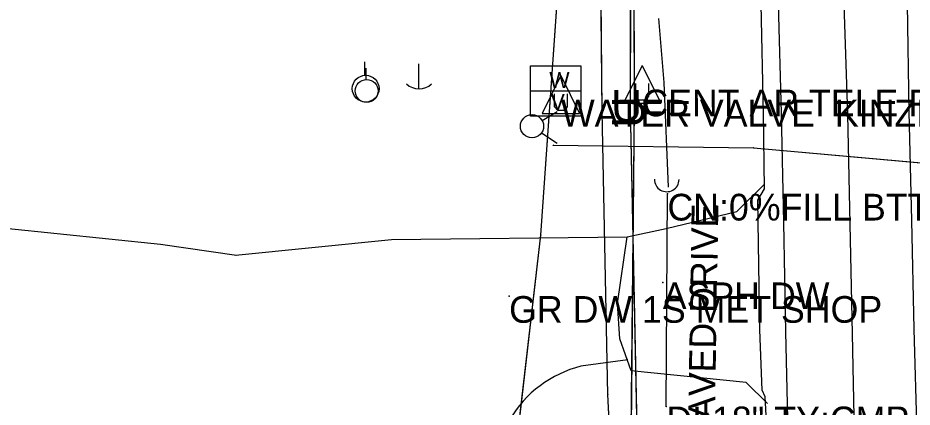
# Model space of a CAD drawing. Extents: x 954793 to 988390, y 1867850 to 1924428.
# Drawn here: x 958083.6 to 958250.9, y 1917595.8 to 1917668.7 of the extents above; entities that cross this region are included whole.
import ezdxf

# ---------------------------------------------------------------- set-up
doc = ezdxf.new("R2010")
doc.units = 0
for name, color, linetype in [('Default', 7, 'Continuous'), ('S_CROSS_DRAIN', 7, 'Continuous'), ('S_DRG_PT_SYM', 7, 'Continuous'), ('S_DRIVEWAY', 7, 'Continuous'), ('S_DRIVEWAY_ANNOT', 7, 'Continuous'), ('S_EDGE_PAVEMENT', 7, 'Continuous'), ('S_FIBER_OPTIC_CABLE', 7, 'Continuous'), ('S_GAS_UTILITIES', 7, 'Continuous'), ('S_MSC_PT_SYM', 7, 'Continuous'), ('S_PAVEMENT_CROWN', 7, 'Continuous'), ('S_SHOULDER', 7, 'Continuous'), ('S_SIDE_DRAIN', 7, 'Continuous'), ('S_SIDE_DRAIN_ANNOT', 7, 'Continuous'), ('S_STREAM', 7, 'Continuous'), ('S_SURVEY_TEXT_ANNOT', 7, 'Continuous'), ('S_UNDERGROUND_CABLE', 7, 'Continuous'), ('S_UTILITY_POLE', 7, 'Continuous'), ('S_UTILITY_POLE_ANNOT', 7, 'Continuous'), ('S_UTL_PT_SYM', 7, 'Continuous'), ('S_WATER_UTILITIES', 7, 'Continuous')]:
    doc.layers.add(name, color=color, linetype=linetype)

msp = doc.modelspace()

# ---------------------------------------------------------------- linework, layer by layer
at = {"layer": 'S_CROSS_DRAIN'}
msp.add_arc((958205.02, 1917638.42), 2.3, 179.1664, 359.4956, dxfattribs=at)
at = {"layer": 'S_DRG_PT_SYM'}
for points in [[(958205.14, 1917635.73), (958205.09, 1917635.73), (958205.14, 1917635.73), (958205.14, 1917635.68), (958205.14, 1917635.73), (958205.19, 1917635.73), (958205.14, 1917635.73), (958205.14, 1917635.78)], [(958205.14, 1917635.73), (958205.09, 1917635.73), (958205.14, 1917635.73), (958205.14, 1917635.68), (958205.14, 1917635.73), (958205.19, 1917635.73), (958205.14, 1917635.73), (958205.14, 1917635.78)], [(958204.93, 1917595.89), (958204.88, 1917595.89), (958204.93, 1917595.89), (958204.93, 1917595.84), (958204.93, 1917595.89), (958204.98, 1917595.89), (958204.93, 1917595.89), (958204.93, 1917595.94)], [(958204.93, 1917595.89), (958204.88, 1917595.89), (958204.93, 1917595.89), (958204.93, 1917595.84), (958204.93, 1917595.89), (958204.98, 1917595.89), (958204.93, 1917595.89), (958204.93, 1917595.94)]]:
    msp.add_lwpolyline(points, close=True, dxfattribs=at)
for points in [[(958205.14, 1917635.73), (958205.14, 1917635.78), (958205.14, 1917635.73), (958205.09, 1917635.73), (958205.14, 1917635.73), (958205.14, 1917635.68), (958205.14, 1917635.73), (958205.19, 1917635.73)], [(958204.93, 1917595.89), (958204.93, 1917595.94), (958204.93, 1917595.89), (958204.88, 1917595.89), (958204.93, 1917595.89), (958204.93, 1917595.84), (958204.93, 1917595.89), (958204.98, 1917595.89)]]:
    msp.add_lwpolyline(points, dxfattribs=at)
at = {"layer": 'S_DRIVEWAY'}
for points in [[(958223.9, 1917596.46), (958219.85, 1917600.4), (958198.36, 1917602.56), (958196.23, 1917608.55), (958195.81, 1917615.17), (958197.63, 1917627.67), (958204.93, 1917629.26), (958218.1, 1917632.39), (958223.26, 1917637.5)], [(958061.83, 1917631.31), (958110.22, 1917626.27), (958124.48, 1917624.25)], [(958124.29, 1917624.25), (958153.46, 1917627.17), (958197.58, 1917627.66)], [(958197.72, 1917604.66), (958188.94, 1917603.43)]]:
    msp.add_lwpolyline(points, dxfattribs=at)
msp.add_ellipse((958194.28, 1917582.19), major_axis=(-6.73, 20.84), ratio=0.987109, start_param=6.215931, end_param=7.794189, dxfattribs=at)
at = {"layer": 'S_EDGE_PAVEMENT'}
for points in [[(958230.25, 1917493.53), (958229.73, 1917515.08), (958229.21, 1917536.62), (958228.67, 1917554.36), (958228.13, 1917572.09), (958227.73, 1917591), (958227.33, 1917609.91), (958226.9, 1917630.37), (958226.47, 1917650.82), (958225.91, 1917671.3), (958225.35, 1917691.77), (958225.04, 1917704.76), (958224.72, 1917717.76), (958224.21, 1917739.24), (958223.69, 1917760.72), (958223.13, 1917780.94), (958222.57, 1917801.16), (958222.01, 1917820.33), (958221.44, 1917839.51), (958220.83, 1917859.67), (958220.21, 1917879.84), (958219.2, 1917900.57), (958218.18, 1917921.3)], [(958254.15, 1917494.46), (958253.63, 1917515.53), (958253.1, 1917536.59), (958252.75, 1917553.72), (958252.4, 1917570.85), (958251.87, 1917590.63), (958251.34, 1917610.41), (958250.86, 1917630.76), (958250.38, 1917651.11), (958250.1, 1917671.33), (958249.81, 1917691.54), (958249.38, 1917705.02), (958248.94, 1917718.49), (958248.42, 1917739.3), (958247.9, 1917760.12), (958247.46, 1917780.68), (958247.02, 1917801.24), (958246.43, 1917820.7), (958245.85, 1917840.15), (958245.15, 1917860.4), (958244.46, 1917880.66), (958243.41, 1917901.44), (958242.35, 1917922.21)]]:
    msp.add_lwpolyline(points, dxfattribs=at)
at = {"layer": 'S_FIBER_OPTIC_CABLE'}
for p, q in [((958198.97, 1917651.75), (958198.79, 1917738.67)), ((958198.38, 1917591.47), (958198.97, 1917651.75))]:
    msp.add_line(p, q, dxfattribs=at)
msp.add_lwpolyline([(958205.94, 1917480.71), (958203.38, 1917550.07), (958200.02, 1917583.21), (958198.38, 1917591.47), (958198.97, 1917651.75), (958198.79, 1917738.67), (958196.48, 1917839.48), (958194.83, 1917910.84), (958192.88, 1917954.88), (958193.76, 1917995.06), (958189.96, 1918026.92), (958177.77, 1918071.59), (958172.07, 1918106.29), (958160.99, 1918169.38), (958148.26, 1918236.39), (958133.98, 1918295.35), (958123.58, 1918330.08)], dxfattribs=at)
msp.add_lwpolyline([(958205.94, 1917480.71), (958203.38, 1917550.07), (958200.02, 1917583.21), (958198.38, 1917591.47), (958198.97, 1917651.75), (958198.79, 1917738.67), (958196.48, 1917839.48), (958194.83, 1917910.84), (958192.88, 1917954.88), (958193.76, 1917995.06), (958189.96, 1918026.92), (958177.77, 1918071.59), (958172.07, 1918106.29), (958160.99, 1918169.38), (958148.26, 1918236.39), (958133.98, 1918295.35), (958123.58, 1918330.08)], dxfattribs=at)
at = {"layer": 'S_GAS_UTILITIES'}
for p, q in [((958192.94, 1917651.13), (958191.6, 1917777.38)), ((958193.98, 1917598.17), (958192.94, 1917651.13)), ((958196.55, 1917548.51), (958193.98, 1917598.17))]:
    msp.add_line(p, q, dxfattribs=at)
msp.add_lwpolyline([(958201.08, 1917478.73), (958196.55, 1917548.51), (958193.98, 1917598.17), (958192.94, 1917651.13), (958191.6, 1917777.38), (958188.7, 1917845.14), (958186.62, 1917917.63), (958181.51, 1917974.64), (958175.56, 1918027.5), (958165.83, 1918082.11), (958165.59, 1918083.15), (958151.52, 1918153.98), (958133.62, 1918230.55), (958110.46, 1918312.02), (958092.28, 1918408.31), (958077.32, 1918485.29), (958060.45, 1918552.99), (958045.56, 1918626.28), (958030.45, 1918695.1), (958011.59, 1918765.21), (958012.91, 1918784.85), (957990.11, 1918862.67)], dxfattribs=at)
msp.add_lwpolyline([(958201.08, 1917478.73), (958196.55, 1917548.51), (958193.98, 1917598.17), (958192.94, 1917651.13), (958191.6, 1917777.38), (958188.7, 1917845.14), (958186.62, 1917917.63), (958181.51, 1917974.64), (958175.56, 1918027.5), (958165.83, 1918082.11), (958165.59, 1918083.15), (958151.52, 1918153.98), (958133.62, 1918230.55), (958110.46, 1918312.02), (958092.28, 1918408.31), (958077.32, 1918485.29), (958060.45, 1918552.99), (958045.56, 1918626.28), (958030.45, 1918695.1), (958011.59, 1918765.21), (958012.91, 1918784.85), (957990.11, 1918862.67)], dxfattribs=at)
at = {"layer": 'S_MSC_PT_SYM'}
for points in [[(958204.26, 1917619.13), (958204.26, 1917619.18), (958204.26, 1917619.13), (958204.21, 1917619.13), (958204.26, 1917619.13), (958204.26, 1917619.08), (958204.26, 1917619.13), (958204.31, 1917619.13)], [(958204.26, 1917619.13), (958204.26, 1917619.18), (958204.26, 1917619.13), (958204.21, 1917619.13), (958204.26, 1917619.13), (958204.26, 1917619.08), (958204.26, 1917619.13), (958204.31, 1917619.13)], [(958175.5, 1917616.58), (958175.5, 1917616.63), (958175.5, 1917616.58), (958175.45, 1917616.58), (958175.5, 1917616.58), (958175.5, 1917616.53), (958175.5, 1917616.58), (958175.55, 1917616.58)], [(958175.5, 1917616.58), (958175.5, 1917616.63), (958175.5, 1917616.58), (958175.45, 1917616.58), (958175.5, 1917616.58), (958175.5, 1917616.53), (958175.5, 1917616.58), (958175.55, 1917616.58)]]:
    msp.add_lwpolyline(points, close=True, dxfattribs=at)
for points in [[(958204.26, 1917619.13), (958204.26, 1917619.18), (958204.26, 1917619.13), (958204.21, 1917619.13), (958204.26, 1917619.13), (958204.26, 1917619.08), (958204.26, 1917619.13), (958204.31, 1917619.13)], [(958175.5, 1917616.58), (958175.5, 1917616.63), (958175.5, 1917616.58), (958175.45, 1917616.58), (958175.5, 1917616.58), (958175.5, 1917616.53), (958175.5, 1917616.58), (958175.55, 1917616.58)]]:
    msp.add_lwpolyline(points, dxfattribs=at)
at = {"layer": 'S_PAVEMENT_CROWN'}
msp.add_lwpolyline([(958242.58, 1917494.41), (958242.07, 1917515.54), (958241.57, 1917536.67), (958241.05, 1917554.47), (958240.54, 1917572.27), (958240.15, 1917590.89), (958239.76, 1917609.51), (958239.32, 1917630.04), (958238.89, 1917650.58), (958238.23, 1917671.25), (958237.57, 1917691.92), (958237.31, 1917704.64), (958237.04, 1917717.36), (958236.63, 1917738.74), (958236.21, 1917760.12), (958235.63, 1917780.83), (958235.05, 1917801.54), (958234.59, 1917821.09), (958234.13, 1917840.64), (958233.32, 1917860.9), (958232.52, 1917881.15), (958231.65, 1917901.84), (958230.77, 1917922.53)], dxfattribs=at)
at = {"layer": 'S_SHOULDER'}
msp.add_lwpolyline([(958226.6, 1917493.41), (958226.12, 1917506.15), (958224.79, 1917509.05), (958224.57, 1917525.16), (958224.35, 1917541.28), (958224.59, 1917556.72), (958224.82, 1917572.16), (958224.14, 1917584.94), (958223.46, 1917597.73), (958222.86, 1917598.97), (958222.44, 1917610.28), (958222.05, 1917634.51), (958223.31, 1917636.64), (958223.1, 1917650.8), (958222.7, 1917671.22)], dxfattribs=at)
at = {"layer": 'S_SIDE_DRAIN'}
msp.add_line((958204.93, 1917595.89), (958205.14, 1917635.73), dxfattribs=at)
msp.add_lwpolyline([(958204.93, 1917595.89), (958205.14, 1917635.73)], dxfattribs=at)
msp.add_lwpolyline([(958204.93, 1917595.89), (958205.14, 1917635.73)], dxfattribs=at)
at = {"layer": 'S_STREAM'}
msp.add_lwpolyline([(958203.44, 1917668.53), (958204.44, 1917656.55), (958205.27, 1917636.96)], dxfattribs=at)
at = {"layer": 'S_UNDERGROUND_CABLE'}
for p, q in [((958198.24, 1917651.72), (958198.34, 1917738.84)), ((958200.44, 1917659.77), (958196.91, 1917652.68)), ((958200.44, 1917659.77), (958203.93, 1917652.68)), ((958185.21, 1917657.87), (958181.69, 1917650.78)), ((958185.21, 1917657.87), (958188.7, 1917650.78)), ((958199.24, 1917653.92), (958199.24, 1917656.36)), ((958201.6, 1917656.36), (958201.6, 1917653.92)), ((958184.01, 1917652.02), (958184.01, 1917654.46)), ((958186.38, 1917654.46), (958186.38, 1917652.02)), ((958199.86, 1917653.26), (958199.24, 1917653.92)), ((958201.6, 1917653.92), (958201.06, 1917653.26)), ((958184.63, 1917651.36), (958184.01, 1917652.02)), ((958186.38, 1917652.02), (958185.83, 1917651.36)), ((958196.91, 1917652.68), (958203.93, 1917652.68)), ((958199.48, 1917590.98), (958198.24, 1917651.72)), ((958201.06, 1917653.26), (958199.86, 1917653.26)), ((958181.69, 1917650.78), (958188.7, 1917650.78)), ((958185.83, 1917651.36), (958184.63, 1917651.36))]:
    msp.add_line(p, q, dxfattribs=at)
msp.add_lwpolyline([(958208.69, 1917589.83), (958199.48, 1917590.98), (958198.24, 1917651.72), (958198.34, 1917738.84), (958195.73, 1917838.96), (958194.03, 1917910.58), (958192.11, 1917954.33), (958193.15, 1917994.97), (958188.69, 1918026.8), (958177.05, 1918071.37), (958171.17, 1918105.05), (958160.27, 1918169.26), (958147.43, 1918235.94), (958132.94, 1918294.75), (958122.85, 1918329.5)], dxfattribs=at)
msp.add_lwpolyline([(958208.69, 1917589.83), (958199.48, 1917590.98), (958198.24, 1917651.72), (958198.34, 1917738.84), (958195.73, 1917838.96), (958194.03, 1917910.58), (958192.11, 1917954.33), (958193.15, 1917994.97), (958188.69, 1918026.8), (958177.05, 1918071.37), (958171.17, 1918105.05), (958160.27, 1918169.26), (958147.43, 1918235.94), (958132.94, 1918294.75), (958122.85, 1918329.5)], dxfattribs=at)
at = {"layer": 'S_UTILITY_POLE'}
for p, q in [((958148.51, 1917657.94), (958148.51, 1917660.42)), ((958158.57, 1917660.09), (958158.57, 1917655.36)), ((958148.72, 1917657.15), (958148.72, 1917659.25))]:
    msp.add_line(p, q, dxfattribs=at)
for centre, radius in [((958148.65, 1917655.42), 2.5), ((958148.84, 1917655), 2.13)]:
    msp.add_circle(centre, radius, dxfattribs=at)
msp.add_arc((958158.64, 1917658.79), 3.41, 226.3972, 313.6028, dxfattribs=at)
at = {"layer": 'S_UTL_PT_SYM'}
for points in [[(958198.97, 1917651.75), (958198.92, 1917651.75), (958198.97, 1917651.75), (958198.97, 1917651.7), (958198.97, 1917651.75), (958199.02, 1917651.75), (958198.97, 1917651.75), (958198.97, 1917651.8)], [(958198.97, 1917651.75), (958198.92, 1917651.75), (958198.97, 1917651.75), (958198.97, 1917651.7), (958198.97, 1917651.75), (958199.02, 1917651.75), (958198.97, 1917651.75), (958198.97, 1917651.8)], [(958192.94, 1917651.13), (958192.89, 1917651.13), (958192.94, 1917651.13), (958192.94, 1917651.08), (958192.94, 1917651.13), (958192.99, 1917651.13), (958192.94, 1917651.13), (958192.94, 1917651.18)], [(958192.94, 1917651.13), (958192.89, 1917651.13), (958192.94, 1917651.13), (958192.94, 1917651.08), (958192.94, 1917651.13), (958192.99, 1917651.13), (958192.94, 1917651.13), (958192.94, 1917651.18)], [(958183.78, 1917644.81), (958183.78, 1917644.86), (958183.78, 1917644.81), (958183.73, 1917644.81), (958183.78, 1917644.81), (958183.78, 1917644.76), (958183.78, 1917644.81), (958183.83, 1917644.81)], [(958183.78, 1917644.81), (958183.78, 1917644.86), (958183.78, 1917644.81), (958183.73, 1917644.81), (958183.78, 1917644.81), (958183.78, 1917644.76), (958183.78, 1917644.81), (958183.83, 1917644.81)], [(958221.28, 1917644.37), (958221.28, 1917644.42), (958221.28, 1917644.37), (958221.23, 1917644.38), (958221.28, 1917644.37), (958221.27, 1917644.32), (958221.28, 1917644.37), (958221.33, 1917644.37)], [(958221.28, 1917644.37), (958221.28, 1917644.42), (958221.28, 1917644.37), (958221.23, 1917644.38), (958221.28, 1917644.37), (958221.27, 1917644.32), (958221.28, 1917644.37), (958221.33, 1917644.37)], [(958181.42, 1917628.01), (958181.37, 1917628.01), (958181.42, 1917628.01), (958181.41, 1917627.96), (958181.42, 1917628.01), (958181.47, 1917628), (958181.42, 1917628.01), (958181.42, 1917628.06)], [(958181.42, 1917628.01), (958181.37, 1917628.01), (958181.42, 1917628.01), (958181.41, 1917627.96), (958181.42, 1917628.01), (958181.47, 1917628), (958181.42, 1917628.01), (958181.42, 1917628.06)], [(958193.98, 1917598.17), (958193.93, 1917598.17), (958193.98, 1917598.17), (958193.98, 1917598.12), (958193.98, 1917598.17), (958194.03, 1917598.17), (958193.98, 1917598.17), (958193.98, 1917598.22)], [(958193.98, 1917598.17), (958193.93, 1917598.17), (958193.98, 1917598.17), (958193.98, 1917598.12), (958193.98, 1917598.17), (958194.03, 1917598.17), (958193.98, 1917598.17), (958193.98, 1917598.22)]]:
    msp.add_lwpolyline(points, close=True, dxfattribs=at)
for points in [[(958198.97, 1917651.75), (958198.97, 1917651.8), (958198.97, 1917651.75), (958198.92, 1917651.75), (958198.97, 1917651.75), (958198.97, 1917651.7), (958198.97, 1917651.75), (958199.02, 1917651.75)], [(958192.94, 1917651.13), (958192.94, 1917651.18), (958192.94, 1917651.13), (958192.89, 1917651.13), (958192.94, 1917651.13), (958192.94, 1917651.08), (958192.94, 1917651.13), (958192.99, 1917651.13)], [(958183.78, 1917644.81), (958183.78, 1917644.86), (958183.78, 1917644.81), (958183.73, 1917644.81), (958183.78, 1917644.81), (958183.78, 1917644.76), (958183.78, 1917644.81), (958183.83, 1917644.81)], [(958221.28, 1917644.37), (958221.28, 1917644.42), (958221.28, 1917644.37), (958221.23, 1917644.37), (958221.28, 1917644.37), (958221.28, 1917644.32), (958221.28, 1917644.37), (958221.33, 1917644.37)], [(958181.42, 1917628.01), (958181.42, 1917628.06), (958181.42, 1917628.01), (958181.37, 1917628.01), (958181.42, 1917628.01), (958181.42, 1917627.96), (958181.42, 1917628.01), (958181.47, 1917628.01)], [(958193.98, 1917598.17), (958193.98, 1917598.22), (958193.98, 1917598.17), (958193.93, 1917598.17), (958193.98, 1917598.17), (958193.98, 1917598.12), (958193.98, 1917598.17), (958194.03, 1917598.17)]]:
    msp.add_lwpolyline(points, dxfattribs=at)
at = {"layer": 'S_WATER_UTILITIES'}
for p, q in [((958181.42, 1917628.01), (958185.21, 1917681.4)), ((958179.48, 1917659.67), (958188.9, 1917659.67)), ((958179.48, 1917650.26), (958179.48, 1917659.67)), ((958188.9, 1917659.67), (958188.9, 1917650.26)), ((958179.48, 1917654.99), (958188.9, 1917654.99)), ((958188.9, 1917650.26), (958179.48, 1917650.26)), ((958181.7, 1917649.44), (958184.52, 1917651.17)), ((958181.58, 1917647.13), (958184.48, 1917645.2)), ((958183.78, 1917644.81), (958221.28, 1917644.37)), ((958221.28, 1917644.37), (958267.17, 1917640.25)), ((958173.15, 1917555.83), (958181.42, 1917628.01))]:
    msp.add_line(p, q, dxfattribs=at)
for points in [[(958170.35, 1917499.37), (958173.15, 1917555.83), (958181.42, 1917628.01), (958185.21, 1917681.4), (958185, 1917751.53), (958180.84, 1917841.36), (958179.45, 1917904.11), (958174.32, 1917982.48)], [(958170.35, 1917499.37), (958173.15, 1917555.83), (958181.42, 1917628.01), (958185.21, 1917681.4), (958185, 1917751.53), (958180.84, 1917841.36), (958179.45, 1917904.11), (958174.32, 1917982.48)], [(958183.78, 1917644.81), (958221.28, 1917644.37), (958267.17, 1917640.25), (958340.43, 1917637.95)], [(958183.78, 1917644.81), (958221.28, 1917644.37), (958267.17, 1917640.25), (958340.43, 1917637.95)]]:
    msp.add_lwpolyline(points, dxfattribs=at)
msp.add_circle((958179.79, 1917648.38), 2.18, dxfattribs=at)

# ---------------------------------------------------------------- texts
at = {"layer": 'Default'}
for rotation, p in [(360, (958194.61, 1917649.18)), (89.9369, (958200.78, 1917648.09))]:
    msp.add_text('U', height=6, rotation=rotation, dxfattribs=at).set_placement(p)
at = {"layer": 'S_DRIVEWAY_ANNOT'}
msp.add_text('PAVED DRIVE', height=5.0004, rotation=89.0437, dxfattribs=at).set_placement((958213.94, 1917588.87))
at = {"layer": 'S_SIDE_DRAIN_ANNOT'}
for s, p in [('CN:0%FILL BTTM OF PIPE', (958205.14, 1917630.73)), ('DI:18" TY:CMP CN:10%FILL BTTM O', (958204.93, 1917590.89))]:
    msp.add_text(s, height=5, dxfattribs=at).set_placement(p)
at = {"layer": 'S_SURVEY_TEXT_ANNOT'}
for s, p in [('ASPH DW', (958204.26, 1917614.13)), ('GR DW 1S MET SHOP', (958175.5, 1917611.58))]:
    msp.add_text(s, height=5, dxfattribs=at).set_placement(p)
at = {"layer": 'S_UTILITY_POLE_ANNOT'}
for s, p in [('CENT AR TELE FOC', (958200.44, 1917650.24)), ('WATER VALVE  KINZEY REGIONAL', (958185.21, 1917648.33))]:
    msp.add_text(s, height=5, dxfattribs=at).set_placement(p)
at = {"layer": 'S_WATER_UTILITIES'}
for s, p in [('W', (958183.03, 1917655.52)), ('V', (958183.27, 1917651.45))]:
    msp.add_text(s, height=3, rotation=360, dxfattribs=at).set_placement(p)

doc.saveas('drawing.dxf')
